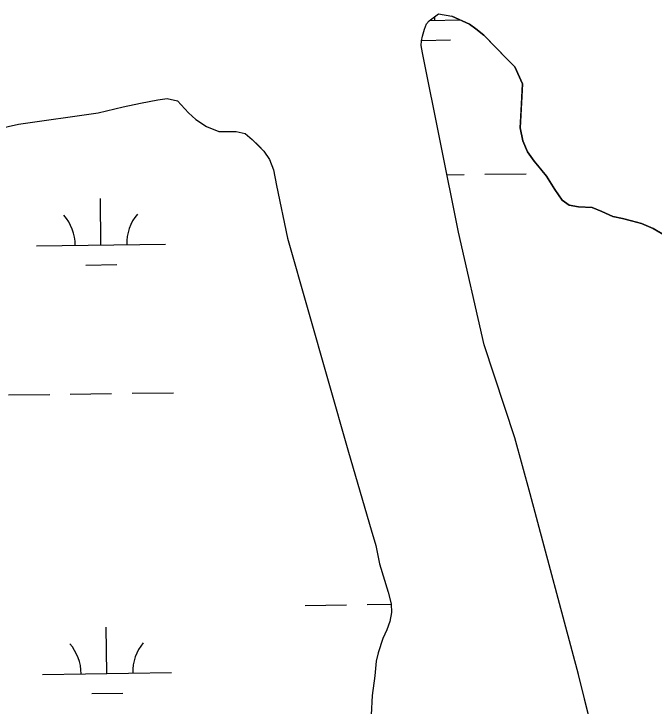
# Model space of a CAD drawing. Extents: x 3767014 to 3805179, y 361544 to 387384.
# Drawn here: x 3801616 to 3802113, y 375400 to 375938 of the extents above; entities that cross this region are included whole.
import ezdxf

# ---------------------------------------------------------------- set-up
doc = ezdxf.new("R2010")
doc.units = 0
doc.layers.add('V-TOPO-SHOR', color=7, linetype='Continuous')
doc.layers.add('V-WETL-SWMP', color=7, linetype='Continuous')

msp = doc.modelspace()

# ---------------------------------------------------------------- linework, layer by layer
at = {"layer": 'V-TOPO-SHOR'}
for points in [[(3801933.06, 375907.396), (3801931.986, 375913.217), (3801932.347, 375916.842), (3801933.111, 375920.471), (3801934.657, 375925.919), (3801936.22, 375929.957), (3801938.202, 375932.394), (3801945.589, 375937.693)], [(3801945.589, 375937.693), (3801955.776, 375935.978)], [(3802046.996, 375789.053), (3802041.599, 375793.053), (3802035.912, 375801.355), (3802029.398, 375811.779), (3802024.953, 375816.998), (3802019.692, 375823.332), (3802014.461, 375830.512), (3802010.861, 375839.241), (3802008.977, 375849.235), (3802009.667, 375862.719), (3802010.716, 375883.486), (3802004.654, 375896.532), (3801998.264, 375902.975), (3801990.977, 375910.493), (3801980.68, 375921.075), (3801974.548, 375926.154), (3801969.557, 375929.797), (3801955.776, 375935.978)], [(3802081.74, 375312.467), (3802054.18, 375424.91), (3802016.606, 375565.129), (3802004.791, 375608.642), (3801980.927, 375680.714), (3801960.929, 375768.188), (3801933.06, 375907.396)], [(3801603.137, 375848.355), (3801619.464, 375851.978), (3801681.399, 375860.972), (3801700.747, 375865.64), (3801714.253, 375868.421), (3801727.764, 375871.001), (3801735.026, 375872.093), (3801742.929, 375870.164), (3801751.525, 375860.766), (3801757.04, 375855.574), (3801765.386, 375850.212), (3801775.128, 375846.485), (3801788.467, 375846.436), (3801795.356, 375844.697), (3801800.865, 375840.111), (3801805.975, 375835.118), (3801810.063, 375831.123), (3801814.382, 375824.504), (3801817.503, 375816.66), (3801819.865, 375804.56), (3801828.419, 375763.434), (3801875.58, 375597.462)], [(3802129.944, 375760.436), (3802112.124, 375771.094), (3802103.027, 375775.012), (3802095.362, 375777.135), (3802088.302, 375778.866), (3802080.843, 375780.39), (3802072.35, 375784.314), (3802064.713, 375787.283), (3802054.168, 375787.808), (3802046.996, 375789.053)], [(3801875.58, 375597.462), (3801893.167, 375537.124), (3801896.927, 375524.9), (3801899.616, 375510.842), (3801906.335, 375488.691), (3801908.862, 375479.827), (3801908.94, 375472.958), (3801907.808, 375466.075), (3801905.457, 375459.581), (3801902.303, 375452.675), (3801898.79, 375441.722), (3801897.248, 375435.238), (3801896.167, 375423.909), (3801893.916, 375408.524), (3801893.279, 375393.563)]]:
    msp.add_lwpolyline(points, dxfattribs=at)
at = {"layer": 'V-WETL-SWMP'}
for p, q in [((3801938.203, 375932.394), (3801945.589, 375937.693)), ((3801945.589, 375937.693), (3801955.776, 375935.979)), ((3801936.22, 375929.958), (3801938.203, 375932.394)), ((3801938.548, 375932.642), (3801962.475, 375932.974)), ((3801942.599, 375932.698), (3801942.56, 375935.52)), ((3801955.776, 375935.979), (3801969.558, 375929.797)), ((3801934.657, 375925.918), (3801936.22, 375929.958)), ((3801969.558, 375929.797), (3801974.548, 375926.154)), ((3801933.11, 375920.47), (3801934.657, 375925.918)), ((3801974.548, 375926.154), (3801980.68, 375921.075)), ((3801931.987, 375913.216), (3801932.347, 375916.841)), ((3801932.347, 375916.841), (3801933.11, 375920.47)), ((3801932.406, 375917.124), (3801954.812, 375917.435)), ((3801980.68, 375921.075), (3801998.264, 375902.974)), ((3801933.059, 375907.396), (3801931.987, 375913.216)), ((3801960.929, 375768.187), (3801933.059, 375907.396)), ((3801998.264, 375902.974), (3802004.654, 375896.531)), ((3802004.654, 375896.531), (3802010.716, 375883.487)), ((3802010.716, 375883.487), (3802008.977, 375849.236)), ((3801700.746, 375865.639), (3801714.254, 375868.421)), ((3801714.254, 375868.421), (3801727.763, 375871.001)), ((3801727.763, 375871.001), (3801735.026, 375872.094)), ((3801735.026, 375872.094), (3801742.929, 375870.164)), ((3801742.929, 375870.164), (3801751.524, 375860.765)), ((3801681.4, 375860.972), (3801700.746, 375865.639)), ((3801619.464, 375851.977), (3801681.4, 375860.972)), ((3801751.524, 375860.765), (3801757.04, 375855.574)), ((3801603.137, 375848.354), (3801619.464, 375851.977)), ((3801757.04, 375855.574), (3801765.386, 375850.213)), ((3801765.386, 375850.213), (3801775.129, 375846.485)), ((3801775.129, 375846.485), (3801788.467, 375846.436)), ((3801788.467, 375846.436), (3801795.357, 375844.696)), ((3802008.977, 375849.236), (3802010.861, 375839.241)), ((3801795.357, 375844.696), (3801800.866, 375840.112)), ((3801800.866, 375840.112), (3801810.063, 375831.123)), ((3802010.861, 375839.241), (3802014.461, 375830.513)), ((3801810.063, 375831.123), (3801814.382, 375824.504)), ((3802014.461, 375830.513), (3802019.692, 375823.333)), ((3801814.382, 375824.504), (3801817.503, 375816.659)), ((3802019.692, 375823.333), (3802029.398, 375811.779)), ((3801817.503, 375816.659), (3801819.865, 375804.561)), ((3801952.008, 375812.746), (3801965.421, 375812.932)), ((3801981.419, 375813.155), (3802013.416, 375813.599)), ((3802029.398, 375811.779), (3802035.913, 375801.355)), ((3801819.865, 375804.561), (3801828.419, 375763.435)), ((3802035.913, 375801.355), (3802041.599, 375793.053)), ((3801683.561, 375758.27), (3801683.061, 375794.267)), ((3802041.599, 375793.053), (3802046.995, 375789.052)), ((3802046.995, 375789.052), (3802054.169, 375787.807)), ((3802054.169, 375787.807), (3802064.714, 375787.284)), ((3802064.714, 375787.284), (3802072.351, 375784.314)), ((3802072.351, 375784.314), (3802080.843, 375780.389)), ((3802080.843, 375780.389), (3802088.302, 375778.866)), ((3802088.302, 375778.866), (3802095.361, 375777.136)), ((3802095.361, 375777.136), (3802103.028, 375775.012)), ((3802103.028, 375775.012), (3802112.124, 375771.094)), ((3802112.124, 375771.094), (3802129.945, 375760.437)), ((3801980.927, 375680.713), (3801960.929, 375768.187)), ((3801828.419, 375763.435), (3801875.581, 375597.462)), ((3801633.566, 375757.576), (3801733.556, 375758.965)), ((3801671.777, 375742.674), (3801695.774, 375743.007)), ((3802004.79, 375608.642), (3801980.927, 375680.713)), ((3801611.763, 375641.83), (3801643.76, 375642.274)), ((3801659.759, 375642.496), (3801691.756, 375642.941)), ((3801707.754, 375643.163), (3801739.751, 375643.607)), ((3802016.605, 375565.128), (3802004.79, 375608.642)), ((3801875.581, 375597.462), (3801893.166, 375537.125)), ((3802054.181, 375424.911), (3802016.605, 375565.128)), ((3801893.166, 375537.125), (3801896.927, 375524.899)), ((3801896.927, 375524.899), (3801899.616, 375510.843)), ((3801899.616, 375510.843), (3801906.336, 375488.691)), ((3801906.336, 375488.691), (3801908.863, 375479.828)), ((3801842.054, 375478.511), (3801874.051, 375478.956)), ((3801890.05, 375479.178), (3801908.867, 375479.44)), ((3801908.863, 375479.828), (3801908.941, 375472.958)), ((3801908.941, 375472.958), (3801907.808, 375466.075)), ((3801907.808, 375466.075), (3801905.457, 375459.581)), ((3801688.182, 375425.627), (3801687.682, 375461.624)), ((3801905.457, 375459.581), (3801902.303, 375452.674)), ((3801902.303, 375452.674), (3801898.791, 375441.722)), ((3801898.791, 375441.722), (3801897.249, 375435.238)), ((3801897.249, 375435.238), (3801896.166, 375423.909)), ((3801638.187, 375424.933), (3801738.177, 375426.322)), ((3801896.166, 375423.909), (3801893.917, 375408.525)), ((3802081.74, 375312.466), (3802054.181, 375424.911)), ((3801676.397, 375410.031), (3801700.395, 375410.364)), ((3801893.917, 375408.525), (3801893.28, 375393.564))]:
    msp.add_line(p, q, dxfattribs=at)
for centre, start, end in [((3801738.792, 375759.512), 140.02403, 181.56769), ((3801628.317, 375757.977), 0.02404, 41.5677), ((3801632.938, 375425.335), 0.02404, 41.5677), ((3801743.413, 375426.869), 140.02403, 181.56769)]:
    msp.add_arc(centre, 35.246, start, end, dxfattribs=at)

doc.saveas('drawing.dxf')
